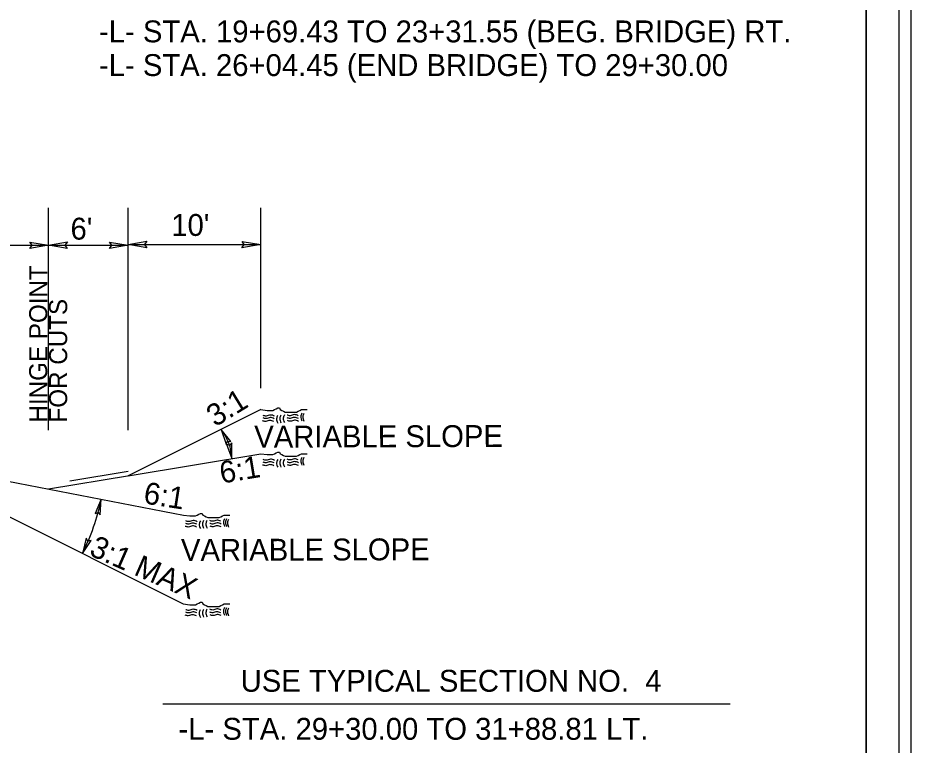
# Model space of a CAD drawing. Extents: x 2241081 to 2251104, y 658534 to 663427.
# Drawn here: x 2248982 to 2249319, y 661265.7 to 661539.9 of the extents above; entities that cross this region are included whole.
import ezdxf

# ---------------------------------------------------------------- set-up
doc = ezdxf.new("R2010")
doc.units = 0
for name, color, linetype in [('Old_Level_1', 7, 'Continuous'), ('Old_Level_2', 7, 'Continuous'), ('Prop Dimension', 7, 'Continuous'), ('Prop Dimension Text', 7, 'Continuous'), ('Prop PHM Text', 7, 'Continuous'), ('Sheet Plan CELL', 7, 'Continuous'), ('Sheet Plot Border Inside CELL', 7, 'Continuous'), ('Sheet Plot Border Outside CELL', 7, 'Continuous'), ('Typical Hinge Slope Interstate CELL', 7, 'Continuous'), ('Typical Terminator CELL', 7, 'Continuous'), ('Typical Text Label CELL', 7, 'Continuous')]:
    doc.layers.add(name, color=color, linetype=linetype)

msp = doc.modelspace()

# ---------------------------------------------------------------- linework, layer by layer
at = {"layer": 'Old_Level_1'}
for p, q in [((2249073.62, 661392.23), (2249023.62, 661367.23)), ((2248935.6, 661373.4), (2249044.44, 661352.45)), ((2249023.62, 661367.23), (2249073.62, 661375.57)), ((2249023.62, 661368.9), (2249001.61, 661365.24))]:
    msp.add_line(p, q, dxfattribs=at)
for points in [[(2249073.62, 661392.23), (2249076.08, 661391.92), (2249076.7, 661391.92), (2249077.62, 661391.92), (2249078.24, 661391.92), (2249078.86, 661392.23), (2249079.47, 661392.54), (2249080.09, 661392.85), (2249080.7, 661392.85), (2249081.01, 661392.23), (2249081.63, 661391.92), (2249082.25, 661391.61), (2249082.86, 661391.31), (2249083.48, 661391.31), (2249084.09, 661391.31), (2249084.71, 661391.31), (2249085.33, 661391.31), (2249085.94, 661391.31), (2249086.56, 661391.31), (2249087.17, 661391.31), (2249087.79, 661391.61), (2249088.41, 661391.92), (2249089.02, 661392.23), (2249089.95, 661392.23), (2249090.56, 661392.23), (2249091.18, 661392.23)], [(2249073.62, 661375.57), (2249076.08, 661375.26), (2249076.7, 661375.26), (2249077.62, 661375.26), (2249078.24, 661375.26), (2249078.86, 661375.57), (2249079.47, 661375.87), (2249080.09, 661376.18), (2249080.7, 661376.18), (2249081.01, 661375.57), (2249081.63, 661375.26), (2249082.25, 661374.95), (2249082.86, 661374.64), (2249083.48, 661374.64), (2249084.09, 661374.64), (2249084.71, 661374.64), (2249085.33, 661374.64), (2249085.94, 661374.64), (2249086.56, 661374.64), (2249087.17, 661374.64), (2249087.79, 661374.95), (2249088.41, 661375.26), (2249089.02, 661375.57), (2249089.95, 661375.57), (2249090.56, 661375.57), (2249091.18, 661375.57)], [(2249044.44, 661352.45), (2249046.9, 661352.14), (2249047.52, 661352.14), (2249048.44, 661352.14), (2249049.06, 661352.14), (2249049.68, 661352.45), (2249050.29, 661352.76), (2249050.91, 661353.07), (2249051.53, 661353.07), (2249051.83, 661352.45), (2249052.45, 661352.14), (2249053.07, 661351.83), (2249053.68, 661351.53), (2249054.3, 661351.53), (2249054.92, 661351.53), (2249055.53, 661351.53), (2249056.15, 661351.53), (2249056.76, 661351.53), (2249057.38, 661351.53), (2249058, 661351.53), (2249058.61, 661351.83), (2249059.23, 661352.14), (2249059.84, 661352.45), (2249060.77, 661352.45), (2249061.39, 661352.45), (2249062, 661352.45)], [(2249044.43, 661318.98), (2249046.89, 661318.68), (2249047.51, 661318.68), (2249048.43, 661318.68), (2249049.05, 661318.68), (2249049.67, 661318.98), (2249050.28, 661319.29), (2249050.9, 661319.6), (2249051.52, 661319.6), (2249051.82, 661318.98), (2249052.44, 661318.68), (2249053.06, 661318.37), (2249053.67, 661318.06), (2249054.29, 661318.06), (2249054.91, 661318.06), (2249055.52, 661318.06), (2249056.14, 661318.06), (2249056.75, 661318.06), (2249057.37, 661318.06), (2249057.99, 661318.06), (2249058.6, 661318.37), (2249059.22, 661318.68), (2249059.83, 661318.98), (2249060.76, 661318.98), (2249061.38, 661318.98), (2249061.99, 661318.98)]]:
    msp.add_lwpolyline(points, dxfattribs=at)
for points in [[(2249078.79, 661389.76), (2249077.28, 661390.18), (2249075.7, 661389.78), (2249074.55, 661390.03)], [(2249078.79, 661389.76), (2249077.28, 661390.18), (2249075.7, 661389.78), (2249074.55, 661390.03)], [(2249080.03, 661390.04), (2249079.61, 661388.8), (2249080.07, 661387.15)], [(2249080.03, 661390.04), (2249079.61, 661388.8), (2249080.07, 661387.15)], [(2249081.25, 661390.15), (2249080.83, 661388.91), (2249081.28, 661387.26)], [(2249081.25, 661390.15), (2249080.83, 661388.91), (2249081.28, 661387.26)], [(2249082.56, 661390.25), (2249082.14, 661389.01), (2249082.59, 661387.36)], [(2249082.56, 661390.25), (2249082.14, 661389.01), (2249082.59, 661387.36)], [(2249087.82, 661389.9), (2249086.32, 661390.33), (2249084.72, 661389.92), (2249083.58, 661390.18)], [(2249087.82, 661389.9), (2249086.32, 661390.33), (2249084.72, 661389.92), (2249083.58, 661390.18)], [(2249089.15, 661390.87), (2249088.72, 661389.62), (2249089.18, 661387.98)], [(2249089.15, 661390.87), (2249088.72, 661389.62), (2249089.18, 661387.98)], [(2249089.93, 661390.78), (2249089.51, 661389.54), (2249089.96, 661387.89)], [(2249089.93, 661390.78), (2249089.51, 661389.54), (2249089.96, 661387.89)], [(2249078.6, 661387.72), (2249077.09, 661388.15), (2249075.5, 661387.74), (2249074.36, 661388)], [(2249078.6, 661387.72), (2249077.09, 661388.15), (2249075.5, 661387.74), (2249074.36, 661388)], [(2249078.75, 661388.81), (2249077.24, 661389.24), (2249075.66, 661388.83), (2249074.51, 661389.09)], [(2249078.75, 661388.81), (2249077.24, 661389.24), (2249075.66, 661388.83), (2249074.51, 661389.09)], [(2249087.83, 661388.85), (2249086.32, 661389.28), (2249084.74, 661388.87), (2249083.59, 661389.13)], [(2249087.83, 661388.85), (2249086.32, 661389.28), (2249084.74, 661388.87), (2249083.59, 661389.13)], [(2249087.94, 661387.79), (2249086.44, 661388.22), (2249084.84, 661387.82), (2249083.7, 661388.08)], [(2249087.94, 661387.79), (2249086.44, 661388.22), (2249084.84, 661387.82), (2249083.7, 661388.08)], [(2249078.79, 661373.09), (2249077.28, 661373.52), (2249075.7, 661373.11), (2249074.55, 661373.37)], [(2249078.79, 661373.09), (2249077.28, 661373.52), (2249075.7, 661373.11), (2249074.55, 661373.37)], [(2249080.03, 661373.38), (2249079.61, 661372.13), (2249080.07, 661370.49)], [(2249080.03, 661373.38), (2249079.61, 661372.13), (2249080.07, 661370.49)], [(2249081.25, 661373.49), (2249080.83, 661372.24), (2249081.28, 661370.59)], [(2249081.25, 661373.49), (2249080.83, 661372.24), (2249081.28, 661370.59)], [(2249082.56, 661373.59), (2249082.14, 661372.35), (2249082.59, 661370.7)], [(2249082.56, 661373.59), (2249082.14, 661372.35), (2249082.59, 661370.7)], [(2249087.82, 661373.23), (2249086.32, 661373.66), (2249084.72, 661373.26), (2249083.58, 661373.52)], [(2249087.82, 661373.23), (2249086.32, 661373.66), (2249084.72, 661373.26), (2249083.58, 661373.52)], [(2249089.15, 661374.2), (2249088.72, 661372.96), (2249089.18, 661371.31)], [(2249089.15, 661374.2), (2249088.72, 661372.96), (2249089.18, 661371.31)], [(2249089.93, 661374.12), (2249089.51, 661372.88), (2249089.96, 661371.23)], [(2249089.93, 661374.12), (2249089.51, 661372.88), (2249089.96, 661371.23)], [(2249078.6, 661371.06), (2249077.09, 661371.48), (2249075.5, 661371.08), (2249074.36, 661371.34)], [(2249078.6, 661371.06), (2249077.09, 661371.48), (2249075.5, 661371.08), (2249074.36, 661371.34)], [(2249078.75, 661372.15), (2249077.24, 661372.58), (2249075.66, 661372.17), (2249074.51, 661372.43)], [(2249078.75, 661372.15), (2249077.24, 661372.58), (2249075.66, 661372.17), (2249074.51, 661372.43)], [(2249087.83, 661372.19), (2249086.32, 661372.61), (2249084.74, 661372.21), (2249083.59, 661372.46)], [(2249087.83, 661372.19), (2249086.32, 661372.61), (2249084.74, 661372.21), (2249083.59, 661372.46)], [(2249087.94, 661371.13), (2249086.44, 661371.55), (2249084.84, 661371.16), (2249083.7, 661371.41)], [(2249087.94, 661371.13), (2249086.44, 661371.55), (2249084.84, 661371.16), (2249083.7, 661371.41)]]:
    msp.add_spline(points, degree=3, dxfattribs=at)
at = {"layer": 'Old_Level_2'}
for points in [[(2249049.57, 661349.03), (2249048.06, 661349.46), (2249046.48, 661349.05), (2249045.33, 661349.31)], [(2249049.57, 661349.03), (2249048.06, 661349.46), (2249046.48, 661349.05), (2249045.33, 661349.31)], [(2249049.61, 661349.97), (2249048.1, 661350.4), (2249046.52, 661350), (2249045.37, 661350.25)], [(2249049.61, 661349.97), (2249048.1, 661350.4), (2249046.52, 661350), (2249045.37, 661350.25)], [(2249050.86, 661350.26), (2249050.43, 661349.02), (2249050.89, 661347.37)], [(2249050.86, 661350.26), (2249050.43, 661349.02), (2249050.89, 661347.37)], [(2249052.07, 661350.37), (2249051.65, 661349.13), (2249052.1, 661347.48)], [(2249052.07, 661350.37), (2249051.65, 661349.13), (2249052.1, 661347.48)], [(2249053.38, 661350.47), (2249052.96, 661349.23), (2249053.41, 661347.58)], [(2249053.38, 661350.47), (2249052.96, 661349.23), (2249053.41, 661347.58)], [(2249058.64, 661350.12), (2249057.14, 661350.55), (2249055.54, 661350.14), (2249054.4, 661350.4)], [(2249058.64, 661350.12), (2249057.14, 661350.55), (2249055.54, 661350.14), (2249054.4, 661350.4)], [(2249058.65, 661349.07), (2249057.14, 661349.5), (2249055.56, 661349.09), (2249054.41, 661349.35)], [(2249058.65, 661349.07), (2249057.14, 661349.5), (2249055.56, 661349.09), (2249054.41, 661349.35)], [(2249059.97, 661351.08), (2249059.54, 661349.84), (2249060, 661348.2)], [(2249059.97, 661351.08), (2249059.54, 661349.84), (2249060, 661348.2)], [(2249060.75, 661351), (2249060.33, 661349.76), (2249060.79, 661348.11)], [(2249060.75, 661351), (2249060.33, 661349.76), (2249060.79, 661348.11)], [(2249061.48, 661350.86), (2249061.05, 661349.62), (2249061.51, 661347.97)], [(2249061.48, 661350.86), (2249061.05, 661349.62), (2249061.51, 661347.97)], [(2249049.42, 661347.94), (2249047.92, 661348.37), (2249046.32, 661347.96), (2249045.18, 661348.22)], [(2249058.76, 661348.01), (2249057.26, 661348.44), (2249055.66, 661348.04), (2249054.52, 661348.29)], [(2249058.76, 661348.01), (2249057.26, 661348.44), (2249055.66, 661348.04), (2249054.52, 661348.29)], [(2249049.56, 661315.56), (2249048.05, 661316), (2249046.47, 661315.59), (2249045.32, 661315.85)], [(2249049.56, 661315.56), (2249048.05, 661316), (2249046.47, 661315.59), (2249045.32, 661315.85)], [(2249049.6, 661316.51), (2249048.09, 661316.94), (2249046.51, 661316.53), (2249045.36, 661316.79)], [(2249049.6, 661316.51), (2249048.09, 661316.94), (2249046.51, 661316.53), (2249045.36, 661316.79)], [(2249050.85, 661316.8), (2249050.42, 661315.55), (2249050.88, 661313.91)], [(2249050.85, 661316.8), (2249050.42, 661315.55), (2249050.88, 661313.91)], [(2249052.06, 661316.9), (2249051.64, 661315.66), (2249052.09, 661314.01)], [(2249052.06, 661316.9), (2249051.64, 661315.66), (2249052.09, 661314.01)], [(2249053.37, 661317), (2249052.95, 661315.76), (2249053.4, 661314.12)], [(2249053.37, 661317), (2249052.95, 661315.76), (2249053.4, 661314.12)], [(2249058.63, 661316.65), (2249057.13, 661317.08), (2249055.53, 661316.68), (2249054.39, 661316.94)], [(2249058.63, 661316.65), (2249057.13, 661317.08), (2249055.53, 661316.68), (2249054.39, 661316.94)], [(2249058.64, 661315.6), (2249057.13, 661316.03), (2249055.55, 661315.62), (2249054.4, 661315.88)], [(2249058.64, 661315.6), (2249057.13, 661316.03), (2249055.55, 661315.62), (2249054.4, 661315.88)], [(2249059.96, 661317.62), (2249059.53, 661316.37), (2249059.99, 661314.73)], [(2249059.96, 661317.62), (2249059.53, 661316.37), (2249059.99, 661314.73)], [(2249060.74, 661317.54), (2249060.32, 661316.29), (2249060.78, 661314.64)], [(2249060.74, 661317.54), (2249060.32, 661316.29), (2249060.78, 661314.64)], [(2249061.47, 661317.4), (2249061.04, 661316.16), (2249061.5, 661314.51)], [(2249061.47, 661317.4), (2249061.04, 661316.16), (2249061.5, 661314.51)], [(2249049.41, 661314.47), (2249047.91, 661314.9), (2249046.31, 661314.5), (2249045.17, 661314.76)], [(2249058.75, 661314.55), (2249057.25, 661314.97), (2249055.65, 661314.58), (2249054.51, 661314.83)], [(2249058.75, 661314.55), (2249057.25, 661314.97), (2249055.65, 661314.58), (2249054.51, 661314.83)]]:
    msp.add_spline(points, degree=3, dxfattribs=at)
at = {"layer": 'Prop Dimension'}
for centre, radius, start, end in [((2249043.68, 661372.9), 19.12, 2.5693, 38.3323), ((2248934.11, 661374.81), 81.05, 333.0098, 348.3211)]:
    msp.add_arc(centre, radius, start, end, dxfattribs=at)
at = {"layer": 'Prop Dimension Text'}
for p, q in [((2248993.62, 661384.48), (2248993.62, 661468.25)), ((2249023.62, 661384.48), (2249023.62, 661468.25)), ((2249073.62, 661400.27), (2249073.62, 661468.25)), ((2248935.61, 661454.18), (2248993.62, 661454.18)), ((2248993.62, 661454.18), (2249023.62, 661454.18)), ((2249023.62, 661454.56), (2249023.62, 661454.56)), ((2249023.62, 661454.44), (2249073.62, 661454.44)), ((2249073.62, 661454.56), (2249073.62, 661454.56))]:
    msp.add_line(p, q, dxfattribs=at)
at = {"layer": 'Sheet Plan CELL'}
for points in [[(2247801.99, 660746.78), (2247801.97, 661796.75), (2249101.96, 661796.79), (2249101.97, 661646.73), (2249302.01, 661646.71), (2249302.01, 660746.78)], [(2249302.03, 661796.78), (2247802, 661796.78), (2247801.99, 660746.78), (2249302.01, 660746.78)]]:
    msp.add_lwpolyline(points, close=True, dxfattribs=at)
at = {"layer": 'Sheet Plot Border Inside CELL'}
msp.add_lwpolyline([(2247648.51, 660744.27), (2249314.49, 660744.28), (2249314.51, 661799.26), (2247648.51, 661799.27)], close=True, dxfattribs=at)
at = {"layer": 'Sheet Plot Border Outside CELL'}
msp.add_lwpolyline([(2247635.51, 660724.27), (2249319.01, 660724.26), (2249319.01, 661819.26), (2247635.51, 661819.27)], close=True, dxfattribs=at)
at = {"layer": 'Typical Hinge Slope Interstate CELL'}
for p, q in [((2248935.6, 661373.4), (2249044.43, 661318.98)), ((2249024.11, 661367.31), (2248993.62, 661362.23))]:
    msp.add_line(p, q, dxfattribs=at)
at = {"layer": 'Typical Terminator CELL'}
for points in [[(2248986.59, 661455.39), (2248993.62, 661454.18), (2248986.55, 661452.93), (2248987.45, 661454.18)], [(2249000.65, 661452.97), (2248993.62, 661454.18), (2249000.69, 661455.43), (2248999.79, 661454.18)], [(2249016.59, 661455.39), (2249023.62, 661454.18), (2249016.55, 661452.93), (2249017.45, 661454.18)], [(2249030.65, 661453.23), (2249023.62, 661454.44), (2249030.69, 661455.69), (2249029.79, 661454.44)], [(2249066.59, 661455.65), (2249073.62, 661454.44), (2249066.55, 661453.19), (2249067.45, 661454.44)], [(2249062.34, 661380.19), (2249058.68, 661384.76), (2249060.59, 661379.19), (2249061.13, 661380.33)], [(2249060.78, 661379.26), (2249062.78, 661373.76), (2249062.76, 661379.65), (2249061.88, 661378.74)], [(2249013.09, 661352.57), (2249013.49, 661358.41), (2249011.13, 661353.01), (2249012.3, 661353.49)], [(2249007.75, 661343.71), (2249006.34, 661338.03), (2249009.61, 661342.93), (2249008.38, 661342.66)]]:
    msp.add_lwpolyline(points, close=True, dxfattribs=at)
at = {"layer": 'Typical Text Label CELL'}
msp.add_line((2249036.67, 661281.32), (2249250.76, 661281.32), dxfattribs=at)

# ---------------------------------------------------------------- texts
at = {"layer": 'Prop Dimension Text'}
for s, rotation, p in [("6'", 359.9999, (2249001.88, 661456.31)), ("10'", 359.9999, (2249039.89, 661457.71)), ('6:1', 351.1342, (2249029.1, 661356.92))]:
    msp.add_text(s, height=8.25, rotation=rotation, dxfattribs=at).set_placement(p)
at = {"layer": 'Prop PHM Text'}
for s, height, p in [('HINGE POINT', 6.8193, (2248993.1, 661387.36)), ('FOR CUTS', 6.819, (2249000.61, 661387.36))]:
    msp.add_text(s, height=height, rotation=89.9999, dxfattribs=at).set_placement(p)
at = {"layer": 'Typical Hinge Slope Interstate CELL'}
for s, rotation, p in [('3:1', 31.5585, (2249056.45, 661385.51)), ('VARIABLE SLOPE', 0.1842, (2249071.2, 661377.87)), ('6:1', 9.4623, (2249058.82, 661364.33)), ('3:1 MAX', 336.3588, (2249008.52, 661337.5)), ('VARIABLE SLOPE', 0.1842, (2249043.56, 661335.16))]:
    msp.add_text(s, height=8.25, rotation=rotation, dxfattribs=at).set_placement(p)
at = {"layer": 'Typical Text Label CELL'}
for s, p in [('-L- STA. 19+69.43 TO 23+31.55 (BEG. BRIDGE) RT.', (2249012.63, 661530.68)), ('-L- STA. 26+04.45 (END BRIDGE) TO 29+30.00', (2249012.62, 661517.98)), ('USE TYPICAL SECTION NO.  4', (2249066.06, 661285.86)), ('-L- STA. 29+30.00 TO 31+88.81 LT.', (2249042.62, 661267.76))]:
    msp.add_text(s, height=8.25, dxfattribs=at).set_placement(p)

doc.saveas('drawing.dxf')
